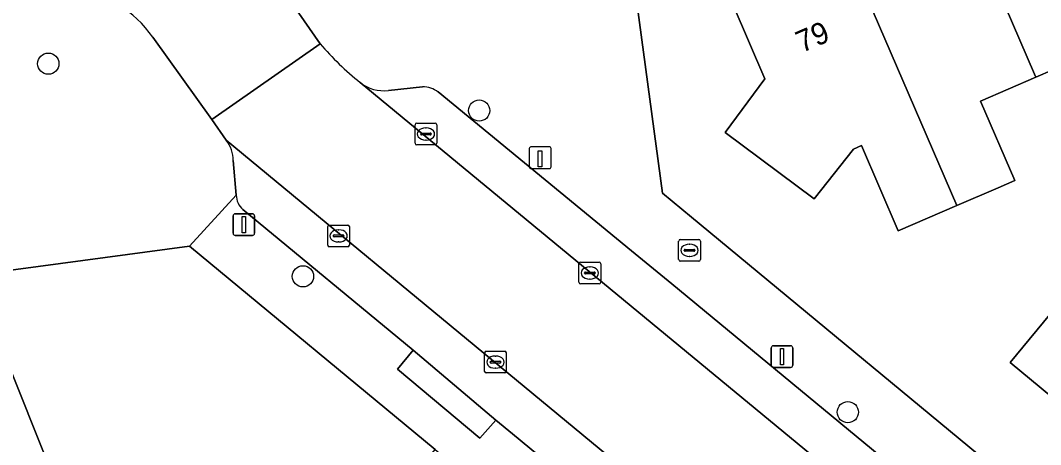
# Model space of a CAD drawing. Extents: x 158352 to 159489, y 383828 to 384603.
# Drawn here: x 159100.08 to 159147.03, y 384375.47 to 384394.97 of the extents above; entities that cross this region are included whole.
import ezdxf

# ---------------------------------------------------------------- set-up
doc = ezdxf.new("R2010")
doc.units = 0
for name, color, linetype in [('IMGEO_Boom', 7, 'Continuous'), ('IMGEO_Brandkraan', 7, 'Continuous'), ('IMGEO_Erf', 7, 'Continuous'), ('IMGEO_Kolk', 7, 'Continuous'), ('IMGEO_Laadpaal', 7, 'Continuous'), ('IMGEO_Lichtmast', 7, 'Continuous'), ('IMGEO_Pand', 7, 'Continuous'), ('IMGEO_Pand_nummerreeks', 7, 'Continuous'), ('IMGEO_Parkeervlak_open', 7, 'Continuous'), ('IMGEO_Rijbaan_lokaal_open', 7, 'Continuous'), ('IMGEO_Voetpad_open', 7, 'Continuous')]:
    doc.layers.add(name, color=color, linetype=linetype)

msp = doc.modelspace()

# ---------------------------------------------------------------- linework, layer by layer
at = {"layer": 'IMGEO_Boom'}
for centre in [(159101.367, 384392.985), (159121.194, 384390.83), (159113.085, 384383.203), (159138.157, 384376.958)]:
    msp.add_circle(centre, 0.489, dxfattribs=at)
at = {"layer": 'IMGEO_Brandkraan'}
for p, q in [((159130.373, 384383.975), (159130.373, 384384.827)), ((159130.448, 384384.901), (159131.3, 384384.901)), ((159131.374, 384384.827), (159131.374, 384383.975)), ((159130.632, 384384.395), (159130.632, 384384.407)), ((159131.07, 384384.358), (159130.672, 384384.358)), ((159130.675, 384384.444), (159131.073, 384384.444)), ((159130.861, 384384.681), (159130.886, 384384.681)), ((159131.116, 384384.407), (159131.116, 384384.395)), ((159131.3, 384383.901), (159130.448, 384383.901)), ((159130.884, 384384.121), (159130.859, 384384.121))]:
    msp.add_line(p, q, dxfattribs=at)
for points in [[(159130.373, 384383.975), (159130.373, 384384.827)], [(159130.448, 384384.901), (159131.3, 384384.901)], [(159131.374, 384384.827), (159131.374, 384383.975)], [(159131.3, 384383.901), (159130.448, 384383.901)]]:
    msp.add_lwpolyline(points, dxfattribs=at)
for centre, radius, start, end in [((159130.45, 384384.825), 0.0765, 91.552, 178.448), ((159130.45, 384384.825), 0.0765, 91.552, 178.448), ((159131.298, 384384.825), 0.0765, 1.552, 88.448), ((159131.298, 384384.825), 0.0765, 1.552, 88.448), ((159130.672, 384384.404), 0.0403, 85.8775, 175.7526), ((159130.669, 384384.394), 0.0366, 178.938, 274.7102), ((159131.073, 384384.401), 0.043, 264.8664, 352.4533), ((159131.077, 384384.406), 0.0386, 1.7309, 96.639), ((159130.45, 384383.977), 0.0765, 181.552, 268.448), ((159130.45, 384383.977), 0.0765, 181.552, 268.448), ((159131.298, 384383.977), 0.0765, 271.552, 358.448), ((159131.298, 384383.977), 0.0765, 271.552, 358.448)]:
    msp.add_arc(centre, radius, start, end, dxfattribs=at)
for centre, major_axis, ratio, start_param, end_param in [((159130.86, 384384.401), (-0.387, 0.002), 0.722429, 4.712389, 7.853982), ((159130.885, 384384.401), (-0.39, 0.002), 0.717154, 1.570796, 4.712389)]:
    msp.add_ellipse(centre, major_axis=major_axis, ratio=ratio, start_param=start_param, end_param=end_param, dxfattribs=at)
at = {"layer": 'IMGEO_Erf'}
for points in [[(159128.173, 384397.847), (159129.636, 384387.029), (159130.97, 384385.92), (159147.241, 384372.466), (159149.91, 384375.693), (159145.624, 384379.243), (159147.747, 384381.806), (159152.033, 384378.256), (159154.466, 384381.193), (159153.473, 384383.358), (159152.203, 384386.3), (159155.075, 384387.538), (159157.668, 384388.656), (159158.83, 384385.963), (159163.778, 384388.087), (159162.633, 384390.743), (159165.526, 384391.991), (159168.115, 384393.108), (159169.318, 384390.318), (159174.254, 384392.453), (159173.219, 384394.853), (159171.744, 384398.276)], [(159154.615, 384395.738), (159156.379, 384391.646), (159153.786, 384390.529), (159150.915, 384389.291), (159149.156, 384393.372), (159146.812, 384392.361), (159144.267, 384391.264), (159145.84, 384387.615), (159145.068, 384387.282), (159143.169, 384386.464), (159140.476, 384385.303), (159138.786, 384389.223), (159138.411, 384389.055), (159136.607, 384386.772), (159132.507, 384389.826), (159134.343, 384392.29), (159132.882, 384395.68)], [(159098.058, 384349.419), (159101.215, 384353.826), (159109.228, 384363.24), (159119.167, 384375.24), (159107.869, 384384.597), (159091.069, 384382.345)], [(159099.507, 384379.227), (159101.369, 384374.587), (159104.293, 384367.298), (159099.853, 384365.579)]]:
    msp.add_lwpolyline(points, dxfattribs=at)
at = {"layer": 'IMGEO_Kolk'}
for p, q in [((159118.243, 384389.325), (159118.243, 384390.177)), ((159118.318, 384390.251), (159119.17, 384390.251)), ((159118.731, 384390.031), (159118.756, 384390.031)), ((159119.244, 384390.177), (159119.244, 384389.325)), ((159118.502, 384389.745), (159118.502, 384389.757)), ((159118.94, 384389.708), (159118.542, 384389.708)), ((159118.545, 384389.794), (159118.943, 384389.794)), ((159118.754, 384389.471), (159118.729, 384389.471)), ((159118.986, 384389.757), (159118.986, 384389.745)), ((159119.17, 384389.251), (159118.318, 384389.251)), ((159114.224, 384384.638), (159114.224, 384385.49)), ((159114.299, 384385.564), (159115.151, 384385.564)), ((159114.712, 384385.344), (159114.737, 384385.344)), ((159115.225, 384385.49), (159115.225, 384384.638)), ((159114.483, 384385.058), (159114.483, 384385.07)), ((159114.921, 384385.021), (159114.523, 384385.021)), ((159114.526, 384385.107), (159114.924, 384385.107)), ((159114.735, 384384.784), (159114.71, 384384.784)), ((159114.967, 384385.07), (159114.967, 384385.058)), ((159115.151, 384384.564), (159114.299, 384384.564)), ((159125.861, 384383.857), (159126.713, 384383.857)), ((159125.786, 384382.931), (159125.786, 384383.783)), ((159126.045, 384383.351), (159126.045, 384383.363)), ((159126.088, 384383.4), (159126.486, 384383.4)), ((159126.274, 384383.637), (159126.299, 384383.637)), ((159126.529, 384383.363), (159126.529, 384383.351)), ((159126.787, 384383.783), (159126.787, 384382.931)), ((159126.483, 384383.314), (159126.085, 384383.314)), ((159126.297, 384383.077), (159126.272, 384383.077)), ((159126.713, 384382.857), (159125.861, 384382.857)), ((159121.442, 384378.834), (159121.442, 384379.686)), ((159121.517, 384379.76), (159122.369, 384379.76)), ((159122.443, 384379.686), (159122.443, 384378.834)), ((159121.701, 384379.254), (159121.701, 384379.266)), ((159122.139, 384379.217), (159121.741, 384379.217)), ((159121.744, 384379.303), (159122.142, 384379.303)), ((159121.93, 384379.54), (159121.955, 384379.54)), ((159122.185, 384379.266), (159122.185, 384379.254)), ((159122.369, 384378.76), (159121.517, 384378.76)), ((159121.953, 384378.98), (159121.928, 384378.98))]:
    msp.add_line(p, q, dxfattribs=at)
for points in [[(159118.243, 384389.325), (159118.243, 384390.177)], [(159118.318, 384390.251), (159119.17, 384390.251)], [(159119.244, 384390.177), (159119.244, 384389.325)], [(159119.17, 384389.251), (159118.318, 384389.251)], [(159114.224, 384384.638), (159114.224, 384385.49)], [(159114.299, 384385.564), (159115.151, 384385.564)], [(159115.225, 384385.49), (159115.225, 384384.638)], [(159115.151, 384384.564), (159114.299, 384384.564)], [(159125.861, 384383.857), (159126.713, 384383.857)], [(159125.786, 384382.931), (159125.786, 384383.783)], [(159126.787, 384383.783), (159126.787, 384382.931)], [(159126.713, 384382.857), (159125.861, 384382.857)], [(159121.442, 384378.834), (159121.442, 384379.686)], [(159121.517, 384379.76), (159122.369, 384379.76)], [(159122.443, 384379.686), (159122.443, 384378.834)], [(159122.369, 384378.76), (159121.517, 384378.76)]]:
    msp.add_lwpolyline(points, dxfattribs=at)
for centre, radius, start, end in [((159118.32, 384390.175), 0.0765, 91.552, 178.448), ((159118.32, 384390.175), 0.0765, 91.552, 178.448), ((159119.168, 384390.175), 0.0765, 1.552, 88.448), ((159119.168, 384390.175), 0.0765, 1.552, 88.448), ((159118.542, 384389.754), 0.0403, 85.8775, 175.7526), ((159118.539, 384389.744), 0.0366, 178.938, 274.7102), ((159118.943, 384389.751), 0.043, 264.8664, 352.4533), ((159118.947, 384389.756), 0.0386, 1.7309, 96.639), ((159118.32, 384389.327), 0.0765, 181.552, 268.448), ((159118.32, 384389.327), 0.0765, 181.552, 268.448), ((159119.168, 384389.327), 0.0765, 271.552, 358.448), ((159119.168, 384389.327), 0.0765, 271.552, 358.448), ((159114.301, 384385.488), 0.0765, 91.552, 178.448), ((159114.301, 384385.488), 0.0765, 91.552, 178.448), ((159115.149, 384385.488), 0.0765, 1.552, 88.448), ((159115.149, 384385.488), 0.0765, 1.552, 88.448), ((159114.523, 384385.067), 0.0403, 85.8775, 175.7526), ((159114.52, 384385.057), 0.0366, 178.938, 274.7102), ((159114.924, 384385.064), 0.043, 264.8664, 352.4533), ((159114.928, 384385.069), 0.0386, 1.7309, 96.639), ((159114.301, 384384.64), 0.0765, 181.552, 268.448), ((159114.301, 384384.64), 0.0765, 181.552, 268.448), ((159115.149, 384384.64), 0.0765, 271.552, 358.448), ((159115.149, 384384.64), 0.0765, 271.552, 358.448), ((159125.863, 384383.781), 0.0765, 91.552, 178.448), ((159125.863, 384383.781), 0.0765, 91.552, 178.448), ((159126.711, 384383.781), 0.0765, 1.552, 88.448), ((159126.711, 384383.781), 0.0765, 1.552, 88.448), ((159126.085, 384383.36), 0.0403, 85.8775, 175.7526), ((159126.082, 384383.35), 0.0366, 178.938, 274.7102), ((159126.486, 384383.357), 0.043, 264.8664, 352.4533), ((159126.49, 384383.362), 0.0386, 1.7309, 96.639), ((159125.863, 384382.933), 0.0765, 181.552, 268.448), ((159125.863, 384382.933), 0.0765, 181.552, 268.448), ((159126.711, 384382.933), 0.0765, 271.552, 358.448), ((159126.711, 384382.933), 0.0765, 271.552, 358.448), ((159121.519, 384379.684), 0.0765, 91.552, 178.448), ((159121.519, 384379.684), 0.0765, 91.552, 178.448), ((159122.367, 384379.684), 0.0765, 1.552, 88.448), ((159122.367, 384379.684), 0.0765, 1.552, 88.448), ((159121.741, 384379.263), 0.0403, 85.8775, 175.7526), ((159121.738, 384379.253), 0.0366, 178.938, 274.7102), ((159122.142, 384379.26), 0.043, 264.8664, 352.4533), ((159122.146, 384379.265), 0.0386, 1.7309, 96.639), ((159121.519, 384378.836), 0.0765, 181.552, 268.448), ((159121.519, 384378.836), 0.0765, 181.552, 268.448), ((159122.367, 384378.836), 0.0765, 271.552, 358.448), ((159122.367, 384378.836), 0.0765, 271.552, 358.448)]:
    msp.add_arc(centre, radius, start, end, dxfattribs=at)
for centre, major_axis, ratio, start_param, end_param in [((159118.73, 384389.751), (-0.387, 0.002), 0.722429, 4.712389, 7.853982), ((159118.755, 384389.751), (-0.39, 0.002), 0.717154, 1.570796, 4.712389), ((159114.711, 384385.064), (-0.387, 0.002), 0.722429, 4.712389, 7.853982), ((159114.736, 384385.064), (-0.39, 0.002), 0.717154, 1.570796, 4.712389), ((159126.273, 384383.357), (-0.387, 0.002), 0.722429, 4.712389, 7.853982), ((159126.298, 384383.357), (-0.39, 0.002), 0.717154, 1.570796, 4.712389), ((159121.929, 384379.26), (-0.387, 0.002), 0.722429, 4.712389, 7.853982), ((159121.954, 384379.26), (-0.39, 0.002), 0.717154, 1.570796, 4.712389)]:
    msp.add_ellipse(centre, major_axis=major_axis, ratio=ratio, start_param=start_param, end_param=end_param, dxfattribs=at)
at = {"layer": 'IMGEO_Laadpaal'}
for p, q in [((159123.5, 384389.076), (159123.5, 384388.235)), ((159123.5, 384389.076), (159123.5, 384388.235)), ((159124.416, 384389.16), (159123.575, 384389.16)), ((159124.416, 384389.16), (159123.575, 384389.16)), ((159124.5, 384388.244), (159124.5, 384389.085)), ((159124.5, 384388.244), (159124.5, 384389.085)), ((159123.584, 384388.16), (159124.425, 384388.16)), ((159123.584, 384388.16), (159124.425, 384388.16))]:
    msp.add_line(p, q, dxfattribs=at)
msp.add_lwpolyline([(159123.915, 384388.973), (159124.075, 384388.973), (159124.075, 384388.24), (159123.915, 384388.24), (159123.915, 384388.973)], dxfattribs=at)
for centre, start, end in [((159123.578, 384389.082), 92.4484, 184.2845), ((159123.578, 384389.082), 92.4484, 184.2845), ((159124.422, 384389.082), 2.4484, 94.2845), ((159124.422, 384389.082), 2.4484, 94.2845), ((159123.578, 384388.238), 182.4484, 274.2845), ((159123.578, 384388.238), 182.4484, 274.2845), ((159124.422, 384388.238), 272.4484, 4.2845), ((159124.422, 384388.238), 272.4484, 4.2845)]:
    msp.add_arc(centre, 0.0779, start, end, dxfattribs=at)
at = {"layer": 'IMGEO_Lichtmast'}
for p, q in [((159109.868, 384385.185), (159109.868, 384385.985)), ((159109.868, 384385.985), (159109.868, 384385.185)), ((159109.968, 384386.085), (159110.758, 384386.085)), ((159110.758, 384386.085), (159109.968, 384386.085)), ((159110.858, 384385.985), (159110.858, 384385.185)), ((159110.858, 384385.185), (159110.858, 384385.985)), ((159110.758, 384385.085), (159109.968, 384385.085)), ((159109.968, 384385.085), (159110.758, 384385.085)), ((159134.634, 384379.113), (159134.634, 384379.913)), ((159134.634, 384379.913), (159134.634, 384379.113)), ((159134.734, 384380.013), (159135.524, 384380.013)), ((159135.524, 384380.013), (159134.734, 384380.013)), ((159135.624, 384379.913), (159135.624, 384379.113)), ((159135.624, 384379.113), (159135.624, 384379.913)), ((159135.524, 384379.013), (159134.734, 384379.013)), ((159134.734, 384379.013), (159135.524, 384379.013))]:
    msp.add_line(p, q, dxfattribs=at)
for points in [[(159110.288, 384385.96), (159110.438, 384385.96), (159110.438, 384385.21), (159110.288, 384385.21), (159110.288, 384385.96)], [(159135.054, 384379.888), (159135.204, 384379.888), (159135.204, 384379.138), (159135.054, 384379.138), (159135.054, 384379.888)]]:
    msp.add_lwpolyline(points, dxfattribs=at)
for centre, start, end in [((159109.968, 384385.985), 90, 180), ((159109.968, 384385.985), 90, 180), ((159110.758, 384385.985), 0, 90), ((159110.758, 384385.985), 360, 90), ((159109.968, 384385.185), 180, 270), ((159109.968, 384385.185), 180, 270), ((159110.758, 384385.185), 270, 0), ((159110.758, 384385.185), 270, 0), ((159134.734, 384379.913), 90, 180), ((159134.734, 384379.913), 90, 180), ((159135.524, 384379.913), 0, 90), ((159135.524, 384379.913), 360, 90), ((159134.734, 384379.113), 180, 270), ((159134.734, 384379.113), 180, 270), ((159135.524, 384379.113), 270, 0), ((159135.524, 384379.113), 270, 0)]:
    msp.add_arc(centre, 0.1, start, end, dxfattribs=at)
at = {"layer": 'IMGEO_Pand'}
for points in [[(159153.786, 384390.529), (159153.659, 384390.824), (159148.639, 384402.471), (159143.423, 384400.223), (159146.751, 384392.502), (159146.812, 384392.361), (159149.156, 384393.372), (159150.915, 384389.291)], [(159138.207, 384397.975), (159143.169, 384386.464), (159145.068, 384387.282), (159145.84, 384387.615), (159144.267, 384391.264), (159146.812, 384392.361), (159146.751, 384392.502), (159143.423, 384400.223)], [(159138.207, 384397.975), (159132.882, 384395.68), (159134.343, 384392.29), (159132.507, 384389.826), (159136.607, 384386.772), (159138.411, 384389.055), (159138.786, 384389.223), (159140.476, 384385.303), (159143.169, 384386.464)], [(159149.91, 384375.693), (159152.033, 384378.256), (159147.747, 384381.806), (159145.624, 384379.243)], [(159087.208, 384374.629), (159091.812, 384367.787), (159092.838, 384366.263), (159097.445, 384368.046), (159098.933, 384365.223), (159099.853, 384365.579), (159104.293, 384367.298), (159101.369, 384374.587), (159099.507, 384379.227), (159092.904, 384378.222), (159087.497, 384374.527), (159087.353, 384374.731)]]:
    msp.add_lwpolyline(points, close=True, dxfattribs=at)
at = {"layer": 'IMGEO_Parkeervlak_open'}
for points in [[(159115.711, 384392.12), (159179.899, 384339.172)], [(159118.586, 384391.916), (159117.016, 384391.756)], [(159179.004, 384342.43), (159130.058, 384382.864), (159128.199, 384384.372), (159119.306, 384391.682)], [(159176.347, 384334.285), (159109.549, 384389.464)], [(159109.879, 384388.531), (159110.016, 384386.933)], [(159110.323, 384386.275), (159118.159, 384379.816), (159121.958, 384376.596), (159122.731, 384375.96), (159172.469, 384334.86)]]:
    msp.add_lwpolyline(points, dxfattribs=at)
for centre, radius, start, end in [((159116.788, 384393.459), 1.718, 231.1991, 277.6304), ((159118.628, 384390.819), 1.097, 51.8165, 92.1752), ((159108.425, 384388.542), 1.454, 359.5774, 39.3798), ((159110.888, 384386.939), 0.872, 180.4081, 229.6161)]:
    msp.add_arc(centre, radius, start, end, dxfattribs=at)
at = {"layer": 'IMGEO_Rijbaan_lokaal_open'}
for points in [[(159106.182, 384394.197), (159108.892, 384390.418), (159113.875, 384393.894), (159111.566, 384397.245)], [(159113.875, 384393.894), (159108.892, 384390.418), (159109.549, 384389.464), (159176.347, 384334.285), (159182.845, 384328.912), (159206.145, 384309.643), (159207.264, 384308.732), (159210.002, 384314.188), (159209.805, 384314.35), (159187.062, 384333.221), (159182.267, 384337.229), (159179.899, 384339.172), (159115.711, 384392.12)]]:
    msp.add_lwpolyline(points, dxfattribs=at)
for centre, radius, start, end in [((159101.404, 384390.778), 5.875, 35.5895, 119.7034), ((159125.449, 384404.035), 15.388, 221.2256, 230.7423)]:
    msp.add_arc(centre, radius, start, end, dxfattribs=at)
at = {"layer": 'IMGEO_Voetpad_open'}
for points in [[(159148.393, 384371.513), (159147.241, 384372.466), (159130.97, 384385.92), (159129.636, 384387.029), (159128.173, 384397.847), (159127.049, 384401.051), (159117.553, 384396.897)], [(159115.694, 384397.759), (159114.794, 384399.147), (159111.566, 384397.245), (159113.875, 384393.894)], [(159109.549, 384389.464), (159108.892, 384390.418), (159106.182, 384394.197)], [(159117.016, 384391.756), (159118.586, 384391.916)], [(159119.306, 384391.682), (159128.199, 384384.372), (159130.058, 384382.864), (159179.004, 384342.43)], [(159091.069, 384382.345), (159107.869, 384384.597), (159110.016, 384386.933), (159109.879, 384388.531)], [(159110.016, 384386.933), (159107.869, 384384.597), (159119.167, 384375.24), (159120.371, 384374.243), (159120.478, 384374.154), (159144.765, 384353.968), (159145.858, 384353.06), (159166.902, 384335.57), (159174.961, 384328.874), (159176.116, 384327.914), (159206.109, 384302.993), (159209.535, 384305.202)], [(159172.469, 384334.86), (159122.731, 384375.96), (159121.958, 384376.596), (159121.225, 384375.767), (159117.438, 384378.928), (159118.159, 384379.816), (159110.323, 384386.275)]]:
    msp.add_lwpolyline(points, dxfattribs=at)
msp.add_lwpolyline([(159118.159, 384379.816), (159117.438, 384378.928), (159121.225, 384375.767), (159121.958, 384376.596)], close=True, dxfattribs=at)
for centre, radius, start, end in [((159101.404, 384390.778), 5.875, 35.5895, 119.7034), ((159125.449, 384404.035), 15.388, 221.2256, 230.7423), ((159116.788, 384393.459), 1.718, 231.1991, 277.6304), ((159118.628, 384390.819), 1.097, 51.8165, 92.1752), ((159108.425, 384388.542), 1.454, 359.5774, 39.3798), ((159110.888, 384386.939), 0.872, 180.4081, 229.6161)]:
    msp.add_arc(centre, radius, start, end, dxfattribs=at)

# ---------------------------------------------------------------- texts
at = {"layer": 'IMGEO_Pand_nummerreeks'}
msp.add_text('79', height=1, rotation=23.317, dxfattribs=at).set_placement((159136.04, 384393.47))

doc.saveas('drawing.dxf')
